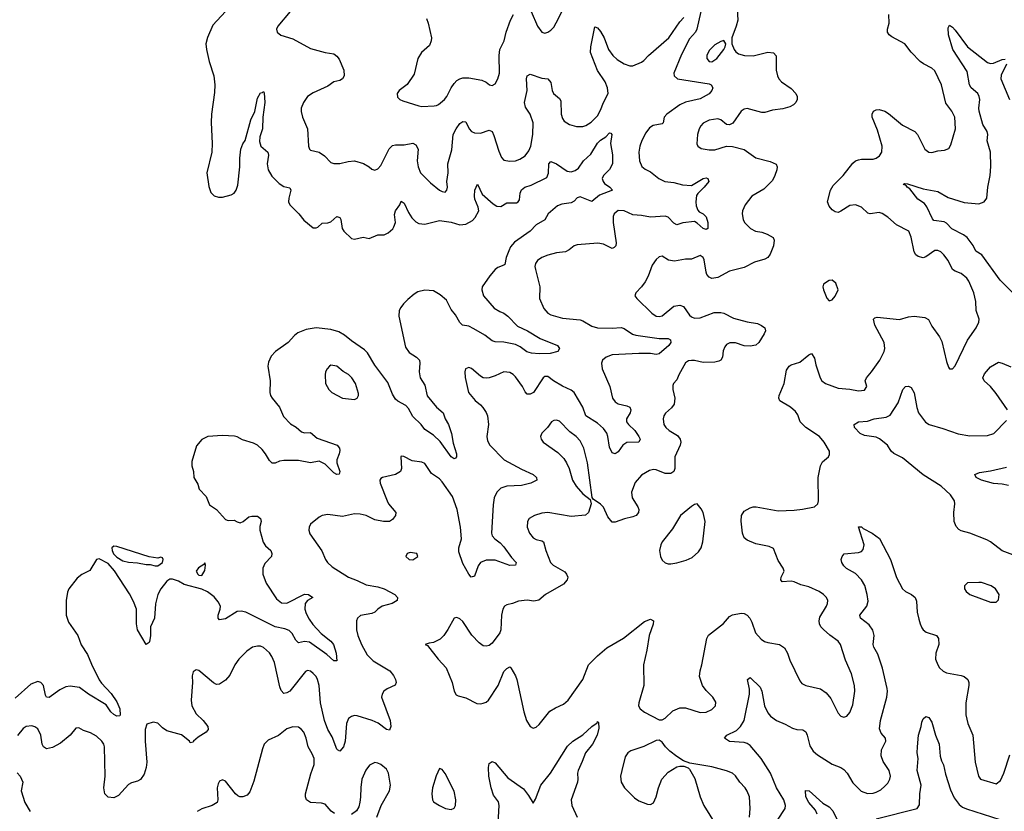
# Model space of a CAD drawing. Header units: inches. Extents: x 1834610 to 2027685, y 642842 to 774116.
# Tile 585 of 632: x 1992687 to 1999405, y 712891 to 718294. Entities that reach past the tile are written whole.
import ezdxf

# ---------------------------------------------------------------- set-up
doc = ezdxf.new("R2010")
doc.units = ezdxf.units.IN
doc.header["$MEASUREMENT"] = 0
doc.layers.add('B9791', color=7, linetype='Continuous')

msp = doc.modelspace()

# ---------------------------------------------------------------- linework, layer by layer
at = {"layer": 'B9791', "color": 5}
for points, elevation in [([(1997577.7, 718450), (1997585.4, 718290), (1997575.5, 718250), (1997544.4, 718170), (1997544.9, 718130), (1997562, 718090), (1997573.8, 718073.8), (1997590, 718061.3), (1997631.3, 718050), (1997690, 718047.3), (1997790, 718073.2), (1997830, 718068.5), (1997847.7, 718047.7), (1997847.4, 717950), (1997856, 717910), (1997865.7, 717890), (1997884.4, 717870), (1997950, 717824.6), (1997981.1, 717790), (1997990.3, 717770), (1997990.3, 717750), (1997982, 717730), (1997966.5, 717713.5), (1997940.6, 717699.4), (1997894.4, 717685.6), (1997822.2, 717677.8), (1997770, 717661.6), (1997750, 717661.6), (1997650, 717687.3), (1997630, 717683.1), (1997608.9, 717670), (1997551.9, 717588.1), (1997530, 717577.2), (1997510, 717579.2), (1997471.2, 717611.2), (1997450, 717616.8), (1997390, 717608.4), (1997350, 717588), (1997334.6, 717570), (1997322.4, 717550), (1997310.3, 717510), (1997307, 717447), (1997313.4, 717430), (1997336, 717416), (1997390, 717405.2), (1997430, 717404.9), (1997510, 717430.3), (1997550, 717428.8), (1997630, 717408.9), (1997710, 717350.3), (1997807.3, 717327.3), (1997847.8, 717307.7), (1997854.9, 717290), (1997851.5, 717270), (1997839.7, 717230), (1997822.9, 717197.1), (1997763, 717137), (1997683, 717090), (1997637, 717030), (1997618.7, 716990), (1997615.8, 716970), (1997623.1, 716930), (1997632.7, 716910), (1997672.7, 716870), (1997707.3, 716850), (1997750, 716842.8), (1997787.7, 716830), (1997827.8, 716807.8), (1997834, 716790), (1997828.9, 716750), (1997805.9, 716694.1), (1997790, 716671.8), (1997770, 716659.1), (1997700.4, 716639.6), (1997630, 716602.3), (1997530, 716578.7), (1997450, 716534.8), (1997410, 716528.6), (1997390, 716537.4), (1997375.8, 716555.8), (1997369.8, 716570.2), (1997356.1, 716656.1), (1997350, 716672), (1997330, 716684.2), (1997270, 716659.1), (1997230, 716658.7), (1997154.4, 716645.6), (1997113.8, 716653.8), (1997070, 716680.9), (1997050, 716676), (1997030, 716657.2), (1997002.4, 716617.6), (1996975.4, 716544.6), (1996954.5, 716505.5), (1996930, 716471.3), (1996890.5, 716430), (1996884, 716410), (1996896.3, 716390), (1997000.3, 716290), (1997030, 716271.6), (1997050, 716268), (1997070, 716272.9), (1997150, 716338.9), (1997190, 716345.2), (1997216, 716336), (1997257.5, 716277.5), (1997270, 716265.8), (1997290, 716257.6), (1997330, 716258.5), (1997424, 716296), (1997470, 716295.2), (1997491.1, 716291.1), (1997557.7, 716257.7), (1997650, 716231.5), (1997719.9, 716219.9), (1997747.4, 716207.4), (1997770.4, 716190), (1997774.4, 716170), (1997766.4, 716150), (1997730.3, 716090), (1997710, 716072.8), (1997670, 716064.8), (1997630, 716068.5), (1997570, 716088.6), (1997532.6, 716087.4), (1997510, 716076.3), (1997497.8, 716062.3), (1997487.1, 716032.9), (1997482.3, 715990), (1997470.4, 715970), (1997457.7, 715962.3), (1997430, 715956.8), (1997350, 715954.4), (1997290, 715967.4), (1997270, 715967.4), (1997250, 715964.8), (1997228.4, 715951.6), (1997183.2, 715870), (1997170, 715836), (1997148.1, 715811.9), (1997142.5, 715797.5), (1997143, 715770), (1997157.4, 715710), (1997151.6, 715670), (1997134.7, 715645.3), (1997092, 715608), (1997081.5, 715590), (1997077.3, 715570), (1997082.4, 715530), (1997094.9, 715510), (1997119, 715490), (1997175.6, 715455.6), (1997193.4, 715430), (1997196.5, 715410), (1997193.4, 715390), (1997157, 715310), (1997156.9, 715230), (1997149.2, 715210.8), (1997130, 715197.3), (1997090, 715196.5), (1997030, 715221.4), (1997010, 715223.1), (1996984.1, 715215.9), (1996930, 715185.1), (1996885.8, 715134.2), (1996862, 715070), (1996866, 715030), (1996904, 714970), (1996910.2, 714950), (1996908.9, 714930), (1996891.7, 714910), (1996870, 714900.7), (1996812.2, 714887.8), (1996750, 714863.9), (1996730, 714865.4), (1996700.4, 714900.4), (1996670, 714966), (1996650, 714986.6), (1996600.2, 715020.2), (1996592.9, 715032.9), (1996560.8, 715270), (1996536.4, 715370), (1996510, 715419.3), (1996483.7, 715450), (1996440.6, 715480.6), (1996370, 715553.6), (1996350, 715559.6), (1996330, 715558.4), (1996314.8, 715550), (1996287.3, 715510), (1996248.7, 715471.3), (1996240.5, 715450), (1996244.9, 715430), (1996259.1, 715410), (1996359, 715339), (1996398.2, 715298.2), (1996418.4, 715270), (1996436.4, 715230), (1996459.5, 715150), (1996482.4, 715110), (1996530, 715057.3), (1996579.8, 715019.8), (1996586, 714990), (1996567.3, 714930), (1996548.2, 714911.8), (1996450, 714903.8), (1996290, 714930.9), (1996250, 714925.7), (1996198.8, 714910), (1996163, 714890), (1996150.4, 714870), (1996148.5, 714830), (1996164.9, 714790), (1996190, 714758.4), (1996210, 714745.7), (1996250, 714736.9), (1996261.6, 714730), (1996276, 714670), (1996308.8, 714590), (1996327, 714570), (1996405, 714525), (1996418, 714510), (1996426, 714490), (1996422.6, 714470), (1996397.9, 714442.1), (1996274.9, 714370), (1996228.1, 714331.9), (1996194.4, 714325.6), (1996150, 714331.2), (1996090, 714326), (1996050, 714309.6), (1996010, 714300.9), (1995994.8, 714290), (1995983.8, 714270), (1995974, 714230), (1995969.1, 714130), (1995962.4, 714110), (1995910, 714039.5), (1995890, 714022.9), (1995870, 714017.6), (1995850, 714020.5), (1995821, 714041), (1995772.3, 714092.3), (1995710, 714186), (1995690, 714203.7), (1995670, 714213.2), (1995650, 714208.7), (1995608.8, 714131.2), (1995580.5, 714090), (1995554.6, 714065.4), (1995510, 714042.7), (1995480.7, 714039.3), (1995454, 714030), (1995470, 714022), (1995542, 713930), (1995597.3, 713870), (1995638.4, 713770), (1995650.5, 713710.5), (1995665.8, 713685.8), (1995678, 713678), (1995730, 713664.7), (1995806.7, 713626.7), (1995830, 713624.4), (1995850, 713628.2), (1995870, 713635.5), (1995884.5, 713650), (1995951.5, 713750), (1995990, 713844.7), (1996010, 713866), (1996030, 713876), (1996038, 713870), (1996070, 713816), (1996079.5, 713790), (1996126, 713570), (1996144.9, 713510), (1996168.7, 713468.7), (1996190, 713459.1), (1996210, 713465.5), (1996230, 713483), (1996304.8, 713575.2), (1996342.2, 713597.8), (1996398, 713622), (1996429.8, 713650.2), (1996528.2, 713790), (1996567.8, 713890), (1996628, 713952), (1996692.7, 714007.3), (1996806.7, 714073.3), (1996950, 714187), (1996990, 714202), (1997010.5, 714190.5), (1997008.2, 714168.2), (1996980.7, 714090), (1996964.7, 713990), (1996942.3, 713890), (1996945.7, 713750), (1996910.4, 713630), (1996908.4, 713610), (1996919.1, 713590), (1996950, 713566.7), (1997050, 713514.8), (1997070, 713514.8), (1997090, 713526.8), (1997142.7, 713577.3), (1997190, 713596.5), (1997230, 713596.5), (1997330, 713565.7), (1997370, 713567.6), (1997410, 713584.9), (1997433.6, 713610), (1997435.6, 713635.6), (1997416.2, 713670), (1997370, 713715.6), (1997344.7, 713750), (1997324.4, 713810), (1997328.5, 713850), (1997340.4, 713890), (1997374, 714070), (1997387.3, 714092.7), (1997487.9, 714172), (1997530, 714219.5), (1997550, 714231.6), (1997610, 714242.6), (1997630, 714240.3), (1997650, 714230.4), (1997667.2, 714210), (1997682.7, 714182.7), (1997707.6, 714110), (1997744.6, 714064.6), (1997767.7, 714050), (1997790, 714042.7), (1997870.2, 714030.2), (1997905.8, 714005.8), (1997924.6, 713970), (1997941.4, 713921.4), (1998010, 713780.7), (1998023.4, 713763.4), (1998050, 713748.8), (1998150, 713726.3), (1998190, 713700.3), (1998221.2, 713661.2), (1998270, 713560.7), (1998290, 713540.7), (1998310, 713534), (1998330, 713540.7), (1998350, 713566), (1998370, 713618), (1998385.1, 713710), (1998381.7, 713750), (1998361.7, 713830), (1998321.7, 713921.7), (1998286.6, 714030), (1998270, 714051.2), (1998213.3, 714093.3), (1998170, 714132.4), (1998153.5, 714150), (1998143.5, 714170), (1998140.3, 714190), (1998145.2, 714214.8), (1998191.2, 714290), (1998198.7, 714310), (1998199.6, 714330), (1998191.6, 714350), (1998171.8, 714370), (1998141.6, 714390), (1998070, 714422.8), (1998016.9, 714436.9), (1997970, 714457.4), (1997950, 714460.7), (1997890, 714456.9), (1997878.9, 714470), (1997882.8, 714490), (1997902.8, 714530), (1997896.2, 714550), (1997861.6, 714601.6), (1997830, 714685.1), (1997799.1, 714699.1), (1997710, 714716.9), (1997650, 714741.4), (1997630, 714756.3), (1997619.4, 714790), (1997608.9, 714871.1), (1997610.9, 714909.1), (1997630, 714940.5), (1997670, 714961.6), (1997690, 714968.4), (1997711.6, 714968.4), (1997860.7, 714940.7), (1997970, 714945.3), (1998027.9, 714952.1), (1998110.5, 714969.5), (1998133, 714990), (1998137.4, 715010), (1998134.7, 715170), (1998149.5, 715249.5), (1998163.9, 715276.1), (1998204, 715310), (1998212.7, 715327.3), (1998212.7, 715350), (1998176.2, 715410), (1998144.7, 715450), (1998051.5, 715511.5), (1998012.2, 715550), (1997996.3, 715596.3), (1997980, 715620), (1997946.9, 715650), (1997873.7, 715693.7), (1997865.6, 715710), (1997867.8, 715730), (1997903.5, 715810), (1997918.6, 715901.4), (1997936, 715930), (1997950, 715938.4), (1998010, 715956.3), (1998070, 716007.3), (1998090, 716015.5), (1998110, 715984.7), (1998119.3, 715939.3), (1998148.6, 715850), (1998160.4, 715830), (1998185.5, 715810), (1998270, 715779.6), (1998351.5, 715771.5), (1998410, 715760.4), (1998450, 715766.4), (1998466.6, 715790), (1998456.3, 715830), (1998464, 715850), (1998498.7, 715890), (1998554.5, 715970), (1998585.7, 716030), (1998589.7, 716050), (1998583.9, 716090), (1998521, 716210), (1998511.2, 716250), (1998521.2, 716258.8), (1998537.4, 716262.6), (1998690, 716247.9), (1998750, 716266.5), (1998790, 716271.6), (1998862.2, 716262.2), (1998886.8, 716246.8), (1998910, 716203), (1998962, 716130), (1998977.5, 716097.5), (1999010, 715962), (1999023.4, 715923.4), (1999030, 715911.3), (1999050, 715911), (1999070, 715931), (1999152.7, 716107.3), (1999211.6, 716190), (1999229.6, 716230), (1999233.6, 716250), (1999213.3, 716310), (1999211.3, 716370), (1999195.6, 716430), (1999162.4, 716510), (1999149.5, 716530), (1999110, 716562.4), (1999070, 716576.9), (1999050, 716589.6), (1999021.3, 716650), (1998993, 716690), (1998971.6, 716710), (1998950, 716719.7), (1998930, 716718.5), (1998870, 716675.8), (1998849.8, 716669.8), (1998817.2, 716677.2), (1998801, 716690), (1998789.9, 716709.9), (1998768.7, 716810), (1998752.6, 716850), (1998670, 716894.2), (1998610, 716946.3), (1998572.1, 716972.1), (1998550, 716978), (1998490, 716969.7), (1998473.9, 716973.9), (1998430, 717014.5), (1998389.6, 717029.6), (1998350, 717026), (1998290, 716986.3), (1998270, 716978.7), (1998250, 716981.6), (1998230, 716997), (1998210, 717020.9), (1998197.6, 717050), (1998218.9, 717130), (1998237.7, 717162.3), (1998306, 717230), (1998370, 717314), (1998389.8, 717330.2), (1998410, 717338.5), (1998430, 717342.4), (1998510, 717343.2), (1998530, 717348.9), (1998554, 717366), (1998569.6, 717390), (1998572.2, 717430), (1998540.1, 717539.9), (1998504, 717630), (1998503, 717650), (1998512.7, 717670), (1998530, 717678.7), (1998550, 717681.3), (1998590, 717670.3), (1998615, 717655), (1998710, 717574.9), (1998793.4, 717530), (1998812.4, 717510), (1998863, 717410), (1998890.4, 717390.3), (1998910, 717387), (1998950, 717398.7), (1998997.2, 717402.8), (1999025.1, 717414.9), (1999038.9, 717441.1), (1999071.2, 717550), (1999066, 717630), (1999047.6, 717670), (1999005, 717725), (1998976.9, 717850), (1998930, 717946), (1998910, 717964.5), (1998852.4, 717992.4), (1998829.7, 718009.7), (1998770, 718072.3), (1998725.7, 718130), (1998637.3, 718177.3), (1998619.7, 718190), (1998608.4, 718208.4), (1998608.7, 718230), (1998619.1, 718270), (1998616.9, 718330)], 260), ([(1996177.4, 718350), (1996219.6, 718250), (1996248.2, 718210), (1996270, 718203.1), (1996290, 718208.5), (1996310, 718223.8), (1996330, 718243.8), (1996348, 718272), (1996427.2, 718430)], 260), ([(1994090, 718349.5), (1994003.7, 718256.3), (1993967.6, 718172.4), (1993956.9, 718130), (1993960.9, 718090), (1993979.5, 718010), (1994011.8, 717910), (1994018, 717850), (1994016.7, 717796.7), (1993995.5, 717650), (1993992.2, 717592.2), (1993999.6, 717450), (1993997.3, 717390), (1993962.4, 717250), (1993976.2, 717156.2), (1993990, 717114.8), (1994013, 717093), (1994043.8, 717083.8), (1994070, 717083), (1994130, 717099.3), (1994149.6, 717110.3), (1994164.5, 717130), (1994174.2, 717165.8), (1994189.7, 717290), (1994189.8, 717350), (1994196, 717410), (1994210, 717447.3), (1994224.7, 717470), (1994263.1, 717610), (1994292, 717668), (1994310, 717758), (1994330, 717794.9), (1994342.7, 717797.3), (1994350, 717804.7), (1994354.4, 717794.4), (1994359.7, 717730), (1994346, 717630), (1994344.2, 717550), (1994325.5, 717494.5), (1994323.5, 717463.5), (1994331.6, 717430), (1994379.5, 717390), (1994384.2, 717370), (1994374.2, 717310), (1994382.2, 717270), (1994406.2, 717226.2), (1994456.9, 717176.9), (1994490, 717156.5), (1994530, 717147.3), (1994537.4, 717130), (1994523.4, 717076.6), (1994521.6, 717050), (1994529.4, 717029.4), (1994590.1, 716970.1), (1994625.2, 716925.2), (1994690, 716872.4), (1994710, 716872.4), (1994721.5, 716878.5), (1994750, 716904.6), (1994790, 716908), (1994810, 716915.2), (1994850, 716950.3), (1994870, 716943), (1994877.4, 716930), (1994887.9, 716870), (1994898, 716850), (1994950, 716801.3), (1994970, 716795.3), (1995030, 716810.4), (1995070, 716799.6), (1995130, 716826.5), (1995174.2, 716825.8), (1995200, 716840), (1995232.3, 716867.7), (1995240.3, 716879.7), (1995251.1, 716910), (1995245, 716965), (1995249.9, 716990), (1995280.4, 717030), (1995290, 717056), (1995310, 717042), (1995339.1, 716979.1), (1995362.6, 716942.6), (1995390, 716914.9), (1995410, 716902.6), (1995450, 716898.9), (1995550, 716923.5), (1995630, 716911.6), (1995690, 716894.5), (1995730, 716899.2), (1995776.8, 716923.2), (1995794.9, 716945.1), (1995818.7, 716990), (1995814.9, 717014.9), (1995791.1, 717070), (1995789.1, 717090), (1995793, 717130), (1995810, 717170.8), (1995842.8, 717102.8), (1995917.3, 717037.3), (1995941.5, 717021.5), (1995970, 717019.7), (1996010, 717043.7), (1996076, 717044), (1996088, 717050), (1996096.5, 717063.5), (1996102, 717110), (1996110, 717133.7), (1996132.3, 717150), (1996176.3, 717163.7), (1996282.2, 717217.8), (1996293.9, 717246.1), (1996296.9, 717310), (1996310, 717326), (1996348.2, 717310), (1996421.4, 717261.4), (1996450, 717255.6), (1996476.1, 717263.9), (1996498.6, 717281.4), (1996532.6, 717330), (1996584.4, 717375.6), (1996630, 717451.4), (1996650, 717471.1), (1996684.9, 717495.1), (1996710, 717522), (1996719.9, 717519.9), (1996726.8, 717510), (1996718, 717450), (1996731, 717371), (1996730.2, 717310.2), (1996710, 717271.5), (1996669.2, 717230.8), (1996661.7, 717210), (1996667, 717190), (1996677.1, 717177.1), (1996714, 717150), (1996730.7, 717130), (1996642.9, 717097.1), (1996590, 717054), (1996510, 717084.8), (1996490, 717077.4), (1996470, 717056.3), (1996450, 717044.5), (1996384.6, 717035.4), (1996356.3, 717023.7), (1996291.8, 716970), (1996270, 716928.3), (1996210, 716894), (1996168.7, 716850), (1996063.7, 716776.3), (1996036.4, 716743.6), (1996023.5, 716716.5), (1996005.3, 716670), (1995995.9, 716624.1), (1995990, 716617.6), (1995950, 716602.6), (1995931.8, 716588.2), (1995894.4, 716545.6), (1995841.7, 716470), (1995838.9, 716450), (1995851.6, 716410), (1995924.8, 716324.8), (1995961.5, 716301.5), (1995990.3, 716290), (1996018.3, 716270), (1996082.7, 716202.7), (1996150.3, 716170), (1996238.7, 716118.7), (1996356.3, 716070), (1996370.6, 716050), (1996358, 716030), (1996305.2, 716014.8), (1996230, 716013.5), (1996178.2, 716018.2), (1996147.2, 716027.2), (1996101.4, 716061.4), (1996070, 716076.3), (1995990, 716093.5), (1995930, 716095.4), (1995910, 716101), (1995860.7, 716140.7), (1995784.9, 716184.9), (1995750, 716201.5), (1995708.3, 716210), (1995690, 716228.3), (1995659.4, 716279.4), (1995630, 716316.9), (1995599.7, 716379.7), (1995556.5, 716416.5), (1995510, 716442.6), (1995450, 716448.4), (1995403.7, 716436.3), (1995378.9, 716421), (1995335.9, 716384.1), (1995305.1, 716354.9), (1995286.5, 716330), (1995276.2, 716310), (1995274.5, 716270), (1995318.5, 716058.5), (1995343.1, 716023.1), (1995394.9, 715990), (1995414.6, 715970), (1995416.9, 715950), (1995411.6, 715890), (1995419.5, 715850), (1995450, 715798.8), (1995466.1, 715726.1), (1995530.1, 715650.1), (1995576, 715610), (1995589.3, 715569.3), (1995612.2, 715530), (1995633.6, 715470), (1995644.2, 715404.2), (1995667.3, 715330), (1995666, 715310), (1995659.1, 715300.9), (1995650, 715297.2), (1995630, 715309.6), (1995555.6, 715415.6), (1995510, 715458.3), (1995450, 715497.6), (1995426, 715530), (1995370, 715586.4), (1995339.6, 715639.6), (1995321.4, 715661.4), (1995266.3, 715690), (1995250, 715703.1), (1995230, 715737), (1995197.8, 715817.8), (1995110, 715935.6), (1995060.1, 716020.1), (1995039.9, 716039.9), (1994950, 716101.5), (1994901.8, 716141.8), (1994864.5, 716164.5), (1994810, 716180.4), (1994710, 716191.1), (1994640.2, 716179.8), (1994584.2, 716155.8), (1994561.8, 716138.2), (1994519.5, 716090), (1994431.1, 716028.9), (1994401.8, 715998.2), (1994383.4, 715956.6), (1994378.7, 715930), (1994395.3, 715830), (1994392.4, 715750), (1994397.1, 715730), (1994410.4, 715710), (1994460.3, 715650), (1994486.6, 715586.6), (1994534.6, 715534.6), (1994572.1, 715512.1), (1994610, 715481.5), (1994630, 715474.4), (1994670, 715475.3), (1994717.1, 715437.1), (1994853.4, 715390), (1994868.9, 715370), (1994870, 715354), (1994867.4, 715330), (1994851.2, 715290), (1994851.2, 715270), (1994870.3, 715209.7), (1994867.3, 715192.7), (1994850, 715189.7), (1994830, 715200.5), (1994770, 715260.5), (1994730, 715280.5), (1994670, 715268.7), (1994590, 715285.1), (1994490, 715284.8), (1994460.4, 715279.6), (1994430, 715267.4), (1994410, 715267.3), (1994390, 715284.5), (1994364.5, 715330), (1994340.8, 715360.8), (1994310, 715389.8), (1994282.9, 715402.9), (1994206.5, 715426.5), (1994170, 715446.9), (1994151.8, 715451.8), (1994070, 715456.4), (1993970, 715449.7), (1993930, 715428.3), (1993893.6, 715386.4), (1993862.1, 715277.9), (1993860.2, 715250), (1993873.2, 715210), (1993875.8, 715170), (1993902.7, 715122.7), (1993911.3, 715090), (1993959.6, 715039.6), (1993982.7, 714982.7), (1994030.2, 714950.2), (1994090, 714882), (1994110, 714875.6), (1994150, 714878), (1994170, 714866), (1994190, 714860.8), (1994211.6, 714868.4), (1994250, 714900.3), (1994270, 714904.6), (1994310, 714904.9), (1994330.3, 714890.3), (1994334.6, 714870), (1994325.3, 714834.7), (1994324.7, 714810), (1994348.3, 714728.3), (1994363, 714703), (1994399.5, 714670), (1994407.2, 714650), (1994405.7, 714630), (1994358.7, 714581.3), (1994345.3, 714550), (1994346, 714510), (1994367.3, 714447.3), (1994439.9, 714339.9), (1994473.8, 714313.8), (1994510, 714311.6), (1994630, 714372.6), (1994658, 714370), (1994686, 714350), (1994651.3, 714328.7), (1994635.3, 714310), (1994632.8, 714270), (1994641.8, 714241.8), (1994661.4, 714201.4), (1994686.7, 714166.7), (1994743.8, 714103.8), (1994810, 714052.7), (1994827.2, 714030), (1994847, 713970), (1994850, 713918), (1994830, 713918), (1994781.2, 713961.2), (1994665, 714045), (1994630, 714048.9), (1994590, 714040.5), (1994584.1, 714044.1), (1994570, 714059.5), (1994544.7, 714104.7), (1994524.4, 714124.4), (1994495.9, 714135.9), (1994429.6, 714150), (1994230, 714249.6), (1994197.2, 714257.2), (1994170, 714253.6), (1994090, 714203.9), (1994050, 714198), (1994041.6, 714210), (1994041.1, 714230), (1994055.1, 714270), (1994056.2, 714290), (1994040.7, 714320.7), (1994013.9, 714353.9), (1993968.5, 714388.5), (1993930, 714408), (1993810, 714438.4), (1993770, 714462), (1993730, 714476), (1993710, 714476), (1993690, 714461.2), (1993650.3, 714409.7), (1993630.2, 714369.8), (1993613.6, 714306.4), (1993607, 714210), (1993580.3, 714150), (1993578.9, 714090), (1993571.7, 714048.3), (1993570, 714042), (1993550, 714029.2), (1993491.3, 714130), (1993484.7, 714170), (1993484, 714270), (1993463.5, 714323.5), (1993435.6, 714375.6), (1993332.7, 714532.7), (1993290, 714582.7), (1993230, 714614), (1993210.9, 714609.1), (1993165.8, 714534.2), (1993110, 714507.3), (1993078, 714482), (1993022.6, 714410), (1993013.6, 714386.4), (1993004.2, 714330), (1993004, 714230), (1993020.6, 714180.6), (1993083, 714090), (1993107, 714027), (1993150, 713961), (1993175.5, 713895.5), (1993228.3, 713788.3), (1993244.5, 713764.4), (1993310, 713695.3), (1993350, 713638), (1993371, 713590), (1993372.9, 713547.1), (1993370, 713542.7), (1993350, 713540.5), (1993330, 713551.3), (1993308.6, 713570), (1993277.8, 713617.8), (1993156.2, 713690), (1993095.8, 713735.8), (1993030, 713745.4), (1993000.8, 713739.2), (1992960.4, 713719.6), (1992888.3, 713668.3), (1992870, 713669.6), (1992862.4, 713682.4), (1992849.8, 713749.8), (1992831, 713771), (1992810, 713776.3), (1992762.6, 713757.4), (1992656, 713664)], 220), ([(1997333.4, 718350), (1997306.7, 718230), (1997296.5, 718210), (1997257.3, 718162.7), (1997202.5, 718057.5), (1997150.4, 717930.3), (1997151.5, 717911.5), (1997174.8, 717890), (1997390, 717857.3), (1997404.6, 717850), (1997415.6, 717830), (1997409.1, 717810), (1997390.9, 717789.1), (1997330, 717755), (1997230, 717730.5), (1997190, 717712.7), (1997101.3, 717650), (1997083.9, 717630), (1997076, 717590), (1997070, 717583.5), (1997008.9, 717571.1), (1996983.7, 717556.3), (1996958, 717522), (1996932.1, 717470), (1996917.2, 717430), (1996910.2, 717390), (1996916, 717330), (1996931.5, 717291.5), (1996953.9, 717273.9), (1996990, 717254.9), (1997047.2, 717210), (1997088, 717190), (1997150, 717182), (1997210, 717166.2), (1997270, 717162.7), (1997350, 717211.3), (1997370, 717214), (1997382.8, 717210), (1997388.2, 717190), (1997356.1, 717150), (1997312.6, 717107.4), (1997305.5, 717094.5), (1997300.7, 717050), (1997303.1, 717023.1), (1997313.1, 716993.1), (1997322.6, 716982.6), (1997350, 716968.9), (1997370, 716947.7), (1997380.8, 716910), (1997382, 716870), (1997370, 716861.6), (1997350, 716868.6), (1997310, 716906.3), (1997290, 716916.3), (1997211.5, 716908.5), (1997170, 716894.8), (1997150, 716904.4), (1997110, 716946.4), (1997090, 716954), (1996990, 716945.3), (1996930, 716958), (1996870, 716962.5), (1996810, 716988.7), (1996770, 716990.7), (1996742.3, 716970), (1996735.6, 716950), (1996736, 716910), (1996755.6, 716770), (1996753.4, 716750), (1996741.6, 716738.4), (1996730, 716732.6), (1996670, 716761.5), (1996630.3, 716769.7), (1996490, 716758.5), (1996470, 716750.9), (1996436.2, 716723.8), (1996410, 716709.8), (1996350, 716703), (1996290, 716687.1), (1996250, 716671), (1996219.3, 716650), (1996204.9, 716630), (1996202, 716610), (1996205.5, 716590), (1996234.9, 716470), (1996232.2, 716390), (1996261.8, 716321.8), (1996290.5, 716290), (1996310, 716280.2), (1996390, 716256.5), (1996510, 716244.7), (1996530, 716238.5), (1996590, 716203.2), (1996630, 716191.6), (1996730, 716188.3), (1996790, 716192.3), (1996810, 716187.3), (1996868.7, 716148.7), (1996890, 716141.7), (1997050, 716117.9), (1997110, 716118.6), (1997126.4, 716110), (1997129, 716090), (1997116.5, 716070), (1997050, 716013.1), (1997030, 716009), (1996990, 716016.3), (1996910, 716016.6), (1996730, 716005.9), (1996688.1, 715990), (1996664.2, 715970), (1996656.2, 715950), (1996661.6, 715910), (1996713.8, 715790), (1996731.5, 715710), (1996750, 715685.2), (1996770, 715672.4), (1996830, 715659), (1996850.4, 715650), (1996855.6, 715630), (1996851.7, 715611.7), (1996827.9, 715570), (1996826.7, 715550), (1996839.5, 715530), (1996884.2, 715490), (1996910.2, 715450), (1996920.3, 715430), (1996911, 715410), (1996830, 715408.8), (1996802.8, 715390), (1996770, 715343.5), (1996750, 715329.8), (1996730, 715336.9), (1996710, 715376), (1996699.9, 715450), (1996692.7, 715472.7), (1996670, 715502.6), (1996630, 715539.1), (1996550.4, 715590.4), (1996528.1, 715650), (1996470, 715748.7), (1996450, 715765.8), (1996390, 715792.4), (1996328.2, 715828.2), (1996290, 715859.8), (1996270, 715859.2), (1996258, 715850), (1996191.3, 715750), (1996170, 715737.3), (1996158, 715738), (1996150, 715738.9), (1996134.6, 715754.6), (1996116.4, 715790), (1996070, 715856.9), (1996053.2, 715873.2), (1996030, 715885), (1995989.3, 715890.7), (1995930, 715863.9), (1995890, 715849.6), (1995870, 715847.6), (1995850, 715849.6), (1995830, 715860.7), (1995770, 715912.3), (1995750, 715919.5), (1995727.3, 715910), (1995723.8, 715890), (1995727.1, 715852.9), (1995749.4, 715749.4), (1995794.3, 715694.3), (1995830, 715666.4), (1995846.6, 715646.6), (1995870, 715612.7), (1995878.5, 715590), (1995886.2, 715530), (1995873.1, 715450), (1995879.4, 715419.4), (1995893.7, 715390), (1995992.7, 715290), (1996110, 715226.7), (1996190, 715190.2), (1996212, 715170), (1996214, 715150), (1996173.4, 715130), (1996110, 715115.4), (1996010.2, 715109.8), (1995970, 715095.4), (1995942, 715070), (1995923.6, 715030), (1995916.8, 714983.2), (1995905.4, 714790), (1995910.2, 714770.2), (1995927.4, 714750), (1995964, 714724), (1995990, 714696.9), (1996043, 714623), (1996074.9, 714590), (1996070.3, 714570), (1996030, 714568), (1995930, 714604.1), (1995870, 714604.6), (1995830, 714588.3), (1995814.3, 714565.7), (1995790, 714496.2), (1995767.9, 714487.9), (1995750, 714509.6), (1995710, 714582.4), (1995682.4, 714662.4), (1995682, 714690), (1995701.2, 714750), (1995694.9, 714830), (1995670.5, 714950), (1995638.8, 715038.8), (1995570, 715139.1), (1995550, 715159.8), (1995496.8, 715196.8), (1995450, 715265.1), (1995430, 715273.3), (1995363.7, 715283.7), (1995307.5, 715312.5), (1995290, 715314), (1995287.3, 715310), (1995292.7, 715230), (1995284.9, 715210), (1995250.3, 715189.7), (1995162, 715170), (1995150, 715162), (1995144, 715150), (1995146, 715130), (1995193.4, 715010), (1995203.7, 714990), (1995252, 714930), (1995250.3, 714910), (1995230, 714882), (1995210, 714869.8), (1995170, 714868.8), (1995110, 714880.2), (1995050, 714909.1), (1995010, 714919.4), (1994970, 714921.5), (1994890, 714903), (1994790, 714917), (1994750, 714909.6), (1994730, 714898.4), (1994670.3, 714849.7), (1994661.6, 714830), (1994659.3, 714810), (1994665.8, 714785.8), (1994748.7, 714668.7), (1994772.7, 714610), (1994786.4, 714590), (1994819.1, 714559.1), (1994929.4, 714489.4), (1994990, 714466.4), (1995050, 714435.6), (1995130, 714423.8), (1995173, 714410), (1995246, 714370), (1995263.8, 714350), (1995262, 714330), (1995227.3, 714310), (1995160.4, 714290), (1995130.3, 714270), (1995110, 714249.7), (1995090, 714241.1), (1995012.2, 714227.8), (1994990.7, 714210), (1994983.8, 714190), (1994984.6, 714130), (1994994.3, 714090), (1995019, 714030), (1995057.7, 713957.7), (1995098, 713918), (1995212, 713850), (1995237.4, 713817.4), (1995250.4, 713790), (1995255.5, 713770), (1995248.3, 713751.7), (1995193.4, 713726.6), (1995170.4, 713710), (1995158.9, 713690), (1995155.6, 713670), (1995215.2, 713510), (1995219.6, 713470), (1995210, 713443.7), (1995190, 713448.2), (1995132.1, 713492.1), (1995090.6, 713510.6), (1994990, 713542.7), (1994970, 713544.4), (1994950, 713538.9), (1994930, 713523.6), (1994916.2, 713490), (1994907.3, 713370), (1994895.9, 713330), (1994870, 713302), (1994855.1, 713310), (1994850, 713314.5), (1994819, 713399), (1994788.3, 713448.3), (1994766.1, 713510), (1994738.5, 713630), (1994730.7, 713750), (1994719.4, 713790), (1994708.6, 713810), (1994690, 713832.4), (1994670, 713846.9), (1994650, 713851.1), (1994635.9, 713844.1), (1994530, 713711.2), (1994510, 713698.9), (1994490, 713695.1), (1994470, 713716.2), (1994460.6, 713740.6), (1994425.8, 713905.8), (1994407.2, 713947.2), (1994390, 713971.5), (1994350, 714009.6), (1994330, 714017.4), (1994310, 714018), (1994276, 714010), (1994236.7, 713983.3), (1994181.3, 713930), (1994154.3, 713890), (1994120.9, 713819.1), (1994090, 713785.6), (1994050, 713758), (1994030, 713755.1), (1994010, 713766.6), (1993910, 713852.7), (1993890, 713857.2), (1993870, 713842), (1993864.1, 713815.9), (1993866, 713770), (1993855.6, 713650), (1993860.7, 713610), (1993890, 713555.3), (1993937.6, 713510), (1993970, 713470.6), (1993971.7, 713448.3), (1993958, 713430), (1993903.8, 713396.2), (1993873.4, 713370), (1993870, 713362), (1993850, 713358), (1993845.2, 713370), (1993790, 713413.3), (1993690, 713440.5), (1993660.4, 713460.4), (1993630, 713493.2), (1993598, 713498), (1993554, 713486), (1993542.6, 713450), (1993542, 713370), (1993553.3, 713226.7), (1993550.4, 713190), (1993536.7, 713143.3), (1993511.5, 713108.5), (1993490, 713096.3), (1993450, 713085.7), (1993430, 713073.7), (1993361.1, 712998.9), (1993330, 712981.6), (1993290, 712986.6), (1993267.6, 713010), (1993261.7, 713050), (1993269.8, 713130), (1993264.7, 713330), (1993260.4, 713350), (1993248, 713370), (1993210, 713402.6), (1993170, 713425.4), (1993121.7, 713441.7), (1993090, 713461.2), (1993070, 713459.3), (1993030.7, 713410), (1992964.7, 713355.3), (1992910, 713325.3), (1992870, 713317.7), (1992850, 713329.7), (1992839.3, 713350), (1992831.6, 713410), (1992810, 713453.1), (1992790, 713467.4), (1992770, 713473.7), (1992730.2, 713469.8), (1992710, 713456.9), (1992672.6, 713407.4)], 240), ([(1994532, 718350), (1994447.7, 718250), (1994439.1, 718230), (1994444, 718210), (1994468.7, 718188.7), (1994550, 718164.2), (1994670, 718097.4), (1994770, 718071.4), (1994830, 718061.1), (1994850, 718045.8), (1994865.7, 718025.7), (1994899.2, 717950), (1994900.2, 717910), (1994888.6, 717891.4), (1994870, 717879.1), (1994830, 717869.7), (1994790, 717841.3), (1994690, 717795.8), (1994650, 717769.7), (1994622.8, 717730), (1994607.6, 717690), (1994606.6, 717666.6), (1994616, 717630), (1994650.2, 717550), (1994658, 717430), (1994664, 717410), (1994670, 717402.8), (1994730, 717390.4), (1994765.5, 717365.5), (1994810, 717320.5), (1994830, 717313), (1994870, 717312.4), (1994927.3, 717327.3), (1994970, 717330.4), (1995031.6, 717311.5), (1995070.3, 717290.3), (1995090, 717273.4), (1995110, 717266.8), (1995130, 717275.5), (1995150, 717299.3), (1995207.7, 717412.3), (1995230, 717434.9), (1995250, 717439.6), (1995310, 717440.7), (1995370, 717451.6), (1995390, 717440.4), (1995404.4, 717410), (1995399.1, 717330), (1995406.3, 717290), (1995421.7, 717250), (1995490, 717181.3), (1995550, 717130.5), (1995570, 717120.4), (1995590, 717118), (1995602, 717130), (1995605.1, 717150), (1995601.3, 717190), (1995609.7, 717250), (1995607.6, 717310), (1995634.8, 717405.2), (1995644.5, 717510), (1995665.2, 717550), (1995690, 717584.9), (1995710, 717600.3), (1995730, 717596.4), (1995753.4, 717550), (1995770, 717532), (1995790, 717522.3), (1995830, 717520.3), (1995890, 717539.5), (1995910, 717530.5), (1995922.7, 717502.7), (1995955.7, 717395.7), (1995973.5, 717353.5), (1995990, 717334.4), (1996030, 717327.6), (1996070, 717331.5), (1996098.3, 717341.7), (1996136, 717364), (1996160.9, 717399.1), (1996173.6, 717430), (1996187.7, 717510), (1996189.8, 717590.2), (1996170, 717648.3), (1996137.5, 717697.5), (1996129.8, 717730), (1996148.8, 717810), (1996144.7, 717890), (1996150, 717910.8), (1996170, 717921.6), (1996250, 717894.6), (1996290.6, 717890), (1996310, 717866), (1996319.5, 717810), (1996328.5, 717790), (1996370, 717756.4), (1996379.3, 717739.3), (1996380.7, 717650), (1996390, 717620.5), (1996402.5, 717602.5), (1996439, 717579), (1996484.6, 717564.6), (1996530, 717564.2), (1996550, 717571.2), (1996584.7, 717595.3), (1996630, 717638.9), (1996650, 717676.4), (1996669.8, 717730), (1996702, 717790), (1996696.8, 717830), (1996681.4, 717870), (1996628.2, 717948.2), (1996581.8, 718070), (1996583.1, 718110), (1996610, 718244.7), (1996630, 718238.8), (1996650, 718214), (1996674.3, 718170), (1996703.6, 718090), (1996732.6, 718050), (1996762.9, 718022.9), (1996810, 717993.1), (1996850, 717978.4), (1996870, 717980.2), (1996930, 718004.9), (1996944.4, 718015.6), (1996976.8, 718050), (1997116.3, 718170), (1997190, 718280.5), (1997218.4, 718310)], 240), ([(1995463, 718303), (1995474.6, 718270), (1995495.3, 718170), (1995494, 718150), (1995481.7, 718118.3), (1995428.5, 718070), (1995403.1, 718030), (1995378.6, 717921.4), (1995330, 717851.5), (1995276.3, 717810), (1995262, 717790), (1995264.9, 717764.9), (1995281, 717750), (1995300.7, 717740.7), (1995410, 717705.2), (1995430, 717702.3), (1995513.6, 717706.4), (1995530, 717708.8), (1995543.5, 717716.5), (1995585.1, 717750), (1995601.6, 717770), (1995631.1, 717830), (1995650, 717857.6), (1995670, 717878.7), (1995690, 717891.7), (1995710, 717898.3), (1995750, 717898.3), (1995840.9, 717880.9), (1995868.9, 717868.9), (1995892, 717850), (1995910, 717846), (1995930, 717857.3), (1995950, 717890.8), (1995959.8, 717930), (1995957, 718050), (1995963.7, 718090), (1995992, 718150), (1996006.2, 718210), (1996036, 718290), (1996056.9, 718330)], 260), ([(1999470, 716422.6), (1999376.6, 716516.6), (1999250.3, 716690.3), (1999210, 716713.3), (1999192.6, 716752.6), (1999150, 716807.7), (1999126.3, 716826.4), (1999047.4, 716867.4), (1999010, 716905.1), (1998994.6, 716914.6), (1998923.9, 716923.9), (1998914.1, 716934.1), (1998875.7, 717015.7), (1998859.4, 717039.4), (1998814, 717070), (1998759.3, 717139.3), (1998740.9, 717150), (1998738, 717158), (1998726.3, 717166.3), (1998715.3, 717170), (1998723.2, 717176.8), (1998745.1, 717174.9), (1998850, 717140.2), (1998950, 717120.8), (1999021.6, 717081.6), (1999130, 717046.2), (1999230, 717038), (1999266, 717050), (1999284.9, 717075.1), (1999291.8, 717150), (1999308, 717230), (1999312, 717292), (1999310.5, 717390), (1999287, 717467), (1999292.7, 717510), (1999288, 717530), (1999258.6, 717578.6), (1999233.9, 717670), (1999231, 717690), (1999237.4, 717750), (1999234.1, 717770), (1999222.8, 717790), (1999178.7, 717830), (1999167.9, 717850), (1999150, 717939.6), (1999052.2, 718090), (1999024.7, 718190), (1999021.2, 718238.8), (1999030, 718256), (1999050, 718243.8), (1999070, 718223.8), (1999152.4, 718110), (1999290, 718002.6), (1999310, 717994.6), (1999330, 717996.9), (1999390, 718023.1), (1999410, 718024.9)], 240), ([(1999419.5, 717990), (1999383.6, 717916.4), (1999381.6, 717890), (1999440.9, 717750)], 240), ([(1999426.3, 715630), (1999350, 715742.4), (1999309.7, 715790), (1999266.3, 715830), (1999256.9, 715850), (1999270, 715876.3), (1999310, 715924), (1999364.4, 715955.6), (1999390, 715950.3), (1999450, 715924.2)], 240), ([(1999462, 714642), (1999389.2, 714669.2), (1999311.3, 714730), (1999284.4, 714744.4), (1999170, 714789.8), (1999110, 714804.2), (1999094.1, 714814.1), (1999075.1, 714835.1), (1999063, 714870), (1999059.7, 714930), (1999067.8, 714990), (1999065.6, 715010), (1999038, 715050), (1998972.6, 715110), (1998850, 715186.6), (1998710, 715302.4), (1998650, 715332.7), (1998632.7, 715350), (1998608.7, 715390), (1998552.7, 715432.7), (1998530, 715443.7), (1998450, 715456.8), (1998420.5, 715470), (1998381.6, 715510), (1998380.9, 715530), (1998410, 715550.2), (1998470, 715552.9), (1998516, 715570), (1998597.8, 715582.2), (1998625.9, 715594.1), (1998680.5, 715679.5), (1998711.6, 715770), (1998730, 715790.4), (1998750, 715792.4), (1998770, 715784), (1998790, 715746.8), (1998806.6, 715646.6), (1998819.7, 715610), (1998866.6, 715546.6), (1998891.2, 715531.2), (1998984.8, 715504.8), (1999090, 715467.2), (1999170, 715454.3), (1999290, 715455.6), (1999332, 715470), (1999420.6, 715559.4)], 240), ([(1999434, 715114), (1999390, 715124.8), (1999330, 715127.9), (1999249, 715150), (1999212.7, 715170), (1999204, 715190), (1999236.2, 715203.8), (1999310, 715214.3), (1999419.1, 715240.9)], 220), ([(1997856.8, 712830), (1997908.7, 712910), (1997910.8, 712930), (1997899.8, 712970), (1997850.7, 713050), (1997810, 713151.3), (1997745.8, 713250), (1997670, 713339.7), (1997650, 713353.3), (1997630, 713359.8), (1997530, 713367.4), (1997496, 713390), (1997512.3, 713410), (1997576.9, 713443.1), (1997603.8, 713470), (1997629.8, 713510), (1997665, 713690), (1997665.4, 713725.4), (1997653.2, 713790), (1997670, 713804), (1997738.4, 713738.4), (1997750.2, 713710.2), (1997767.3, 713610), (1997790, 713563.8), (1997810, 713539.5), (1997850, 713510.4), (1997910, 713486), (1997959.2, 713459.2), (1997990, 713448.5), (1998030, 713446.7), (1998050, 713432.7), (1998059.6, 713410), (1998076.8, 713336.8), (1998100.4, 713300.4), (1998130, 713276.5), (1998230, 713211.8), (1998290, 713188.9), (1998310, 713175.8), (1998332.1, 713152), (1998370, 713084.4), (1998428.4, 713028.4), (1998470, 713013.1), (1998510, 713014.6), (1998530, 713021.1), (1998561.8, 713038.2), (1998590, 713062.4), (1998610, 713083.8), (1998623.1, 713110), (1998627.1, 713130), (1998618.3, 713170), (1998577.8, 713230), (1998564, 713270), (1998566.8, 713310), (1998595.8, 713370), (1998593.3, 713390), (1998563.9, 713423.9), (1998552.6, 713452.6), (1998560.7, 713510), (1998603.9, 713670), (1998607.4, 713710), (1998604.2, 713730), (1998572.6, 713867.4), (1998542.7, 713962.7), (1998514.2, 714010), (1998509, 714029), (1998516, 714090), (1998507.8, 714127.8), (1998482.5, 714162.5), (1998423.6, 714210), (1998419.7, 714230), (1998466.9, 714290), (1998474.6, 714325.4), (1998469.8, 714370), (1998452.6, 714432.6), (1998431.3, 714470), (1998390, 714513), (1998328.9, 714548.9), (1998310, 714567.3), (1998296.2, 714590), (1998292, 714610), (1998298, 714630), (1998311.8, 714648.2), (1998410, 714656.9), (1998430, 714664.9), (1998441.8, 714678.2), (1998448.7, 714710), (1998410, 714832), (1998430, 714832.4), (1998441.7, 714821.7), (1998502, 714790), (1998552.1, 714752), (1998629, 714610), (1998670, 714485.5), (1998710, 714410.4), (1998730, 714390.4), (1998770.7, 714370), (1998796.4, 714350), (1998804.8, 714324.8), (1998811.1, 714251.1), (1998821.5, 714201.5), (1998829.4, 714169.3), (1998842.8, 714142.7), (1998850.2, 714130.2), (1998872.5, 714112.5), (1998942, 714090), (1998955.6, 714070), (1998957.2, 714030), (1998938.2, 713970), (1998935.8, 713930), (1998950.2, 713890.2), (1998963.1, 713870), (1998987.3, 713847.3), (1999010, 713834.9), (1999110, 713818.3), (1999130.5, 713810), (1999156.5, 713790), (1999163.6, 713770), (1999163.6, 713750), (1999142.4, 713630), (1999142.3, 713550), (1999156.5, 713490), (1999190.3, 713410), (1999205.5, 713225.5), (1999227.7, 713130), (1999242.8, 713110), (1999350, 713078), (1999378.6, 713101.4), (1999401.2, 713150), (1999443.3, 713276.7)], 240), ([(1995952, 712810), (1995958, 712930), (1995954.5, 712954.5), (1995920.5, 713000.5), (1995903.1, 713050), (1995888.3, 713130), (1995885.1, 713190), (1995890, 713218), (1995910, 713230.6), (1995930, 713220.7), (1996018.2, 713118.2), (1996123.9, 713043.9), (1996158.5, 712998.5), (1996190, 712946), (1996206.6, 712973.4), (1996241.7, 713070), (1996308.3, 713151.7), (1996423.7, 713336.3), (1996461.3, 713370), (1996530, 713413.1), (1996590, 713470.3), (1996626, 713494), (1996630, 713504.7), (1996636.8, 713496.8), (1996637.3, 713457.3), (1996627, 713410), (1996595.3, 713350), (1996546, 713290), (1996525.4, 713230), (1996497.8, 713170), (1996493.2, 713150), (1996495.6, 713110), (1996491.7, 713090), (1996450.2, 712970), (1996453.8, 712930), (1996491, 712851)], 240), ([(1998530, 712840.2), (1998809.8, 712910.2), (1998825.9, 712934.1), (1998828.6, 713010), (1998836.8, 713070), (1998811, 713170), (1998816.4, 713250), (1998809.6, 713290), (1998811.3, 713330), (1998819.1, 713410), (1998837.6, 713470), (1998841.2, 713498.8), (1998850, 713522), (1998870, 713538), (1998890, 713531), (1998910, 713498.8), (1998935.3, 713410), (1998960.9, 713350), (1998967.8, 713267.8), (1998975.8, 713235.8), (1998990, 713206.8), (1999004.3, 713144.3), (1999038.1, 713038.1), (1999062.5, 712982.5), (1999096.9, 712936.9), (1999119, 712919), (1999146.7, 712906.7), (1999373.9, 712833.9)], 220), ([(1994834.9, 712874.9), (1994811.2, 712891.2), (1994770, 712938.5), (1994746.8, 712946.8), (1994670, 712950.9), (1994642.6, 712970), (1994636.1, 712990), (1994636.8, 713010), (1994673, 713147), (1994696.3, 713210), (1994695.8, 713250), (1994683.3, 713283.3), (1994655.8, 713330), (1994642, 713390), (1994625.4, 713430), (1994610, 713449.6), (1994590, 713464.7), (1994550, 713466.9), (1994510, 713454), (1994452.5, 713407.5), (1994383.1, 713376.9), (1994355.5, 713350), (1994342.9, 713317.1), (1994284.2, 713095.8), (1994256.5, 713023.5), (1994238.3, 713001.7), (1994210, 712989.7), (1994189.8, 712989.8), (1994176.1, 712996.1), (1994159.5, 713010), (1994090, 713096), (1994070, 713105.2), (1994050, 713097.2), (1994040.9, 713079.1), (1994034.9, 713050), (1994039.3, 712970), (1994033.4, 712950), (1994001, 712930), (1993930, 712908), (1993897.3, 712890)], 260), ([(1997665.7, 712850), (1997671.1, 712910), (1997666, 712990), (1997650, 713029.2), (1997636.2, 713050), (1997599.6, 713090), (1997570, 713131.8), (1997549.4, 713150), (1997510, 713166.9), (1997410, 713193.3), (1997259, 713219), (1997216, 713236), (1997170, 713264.5), (1997122, 713302), (1997094, 713330), (1997070, 713362.7), (1997050, 713377.2), (1997030, 713375.1), (1996945.9, 713334.1), (1996856.3, 713303.7), (1996835.5, 713290), (1996818.3, 713261.7), (1996794.9, 713170), (1996786.4, 713130), (1996790.6, 713090), (1996813.4, 713050), (1996881.8, 712981.8), (1996910, 712961.6), (1996970, 712939.1), (1996990, 712937.3), (1997011.5, 712948.5), (1997029.5, 712990), (1997044.2, 713050), (1997067.6, 713110), (1997110, 713158), (1997170, 713194), (1997190, 713198.8), (1997218.8, 713198.8), (1997246.8, 713186.8), (1997257.3, 713177.3), (1997293.8, 713113.8), (1997328.7, 712990), (1997355.3, 712930), (1997466.4, 712750)], 260), ([(1995124.5, 712850), (1995152, 712930), (1995209.6, 713030.4), (1995215.6, 713070), (1995203, 713150), (1995190, 713178.4), (1995150, 713209.6), (1995130, 713219.7), (1995110, 713224.2), (1995073.8, 713206.2), (1995047.7, 713172.3), (1995021.2, 713110), (1995013.1, 713053.1), (1995012.8, 712987.2), (1995007.8, 712952.2), (1994999.9, 712920.1), (1994985.1, 712894.9), (1994950.2, 712869.8)], 260), ([(1992670, 713152.7), (1992690.2, 713130.2), (1992707.4, 713090), (1992697.4, 713030), (1992721.5, 712950), (1992758.7, 712890)], 240), ([(1998128, 712870), (1998117.3, 712897.3), (1998071.6, 712950), (1998051.3, 712990), (1998047.9, 713032.1), (1998073, 713030), (1998166.4, 712946.4), (1998210, 712920.3), (1998234.1, 712894.1), (1998267.1, 712827.1)], 220)]:
    msp.add_lwpolyline(points, dxfattribs=dict(at, elevation=elevation))
for points, elevation in [([(1997491.7, 718151.7), (1997470, 718146), (1997430, 718122), (1997390, 718083.7), (1997374, 718050), (1997374.4, 718030), (1997390, 718008.2), (1997410, 718006.4), (1997442.9, 718030), (1997490, 718090.8), (1997500.7, 718110), (1997503.7, 718130)], 260), ([(1998230, 716515.3), (1998210, 716513.2), (1998171.3, 716490), (1998167.3, 716470), (1998170.7, 716450), (1998193.2, 716393.2), (1998210, 716376), (1998230, 716382.8), (1998250, 716406.8), (1998272, 716450), (1998255.1, 716495.1)], 280), ([(1994810, 715935.1), (1994801, 715930), (1994784, 715910), (1994774, 715890), (1994770.7, 715870), (1994774, 715810), (1994796.3, 715770), (1994816.3, 715750), (1994890, 715710.4), (1994970, 715702), (1994990, 715711.3), (1994999.3, 715730), (1994998, 715742), (1994978.7, 715810), (1994953.3, 715850), (1994930, 715873.3), (1994893.7, 715893.7), (1994850, 715929.3)], 240), ([(1997310, 714988.7), (1997290, 714985.2), (1997270, 714971.6), (1997196.3, 714910), (1997140.3, 714819.7), (1997071, 714730), (1997061, 714710), (1997051, 714670), (1997058.8, 714630), (1997070, 714606), (1997090, 714586.8), (1997110, 714580.7), (1997130, 714579.1), (1997170, 714587.7), (1997234.9, 714605.1), (1997275.9, 714624.1), (1997317.5, 714662.5), (1997337.2, 714690), (1997346.6, 714730), (1997363.7, 714870), (1997349.5, 714929.5), (1997335.9, 714955.9)], 280), ([(1993330, 714699.5), (1993314.8, 714690), (1993317.1, 714670), (1993327.7, 714647.7), (1993350, 714624.9), (1993390, 714600.7), (1993429.1, 714590.9), (1993490, 714586.8), (1993550, 714576), (1993576, 714576), (1993610, 714566), (1993630, 714566.8), (1993662, 714590), (1993666, 714610), (1993662, 714622), (1993650, 714626), (1993630, 714618), (1993570, 714628.7), (1993350, 714697.6)], 220), ([(1995350, 714657), (1995331.3, 714650), (1995321, 714630), (1995344.7, 714610), (1995370, 714608), (1995404, 714630), (1995395.3, 714650)], 260), ([(1993950, 714586), (1993943.6, 714576.4), (1993907.1, 714552.9), (1993891.3, 714530), (1993901, 714510), (1993910, 714502.8), (1993930, 714500.7), (1993950, 714534), (1993955.3, 714570)], 220), ([(1999230, 714452.7), (1999154, 714450), (1999132, 714430), (1999132, 714410), (1999144.7, 714390), (1999170, 714371.3), (1999310, 714318.8), (1999350, 714318), (1999364.7, 714335.3), (1999369, 714370), (1999345.2, 714410), (1999314, 714430), (1999250, 714452.3)], 260), ([(1995550, 713182), (1995527.5, 713132.5), (1995503.6, 713050), (1995498.9, 713010), (1995503.1, 712970), (1995510, 712954.8), (1995551.3, 712930), (1995592, 712910), (1995630, 712904), (1995650, 712911.3), (1995661.2, 712930), (1995662.7, 712970), (1995650, 713028), (1995589.3, 713149.3), (1995570, 713175.3)], 260)]:
    msp.add_lwpolyline(points, close=True, dxfattribs=dict(at, elevation=elevation))

doc.saveas('drawing.dxf')
